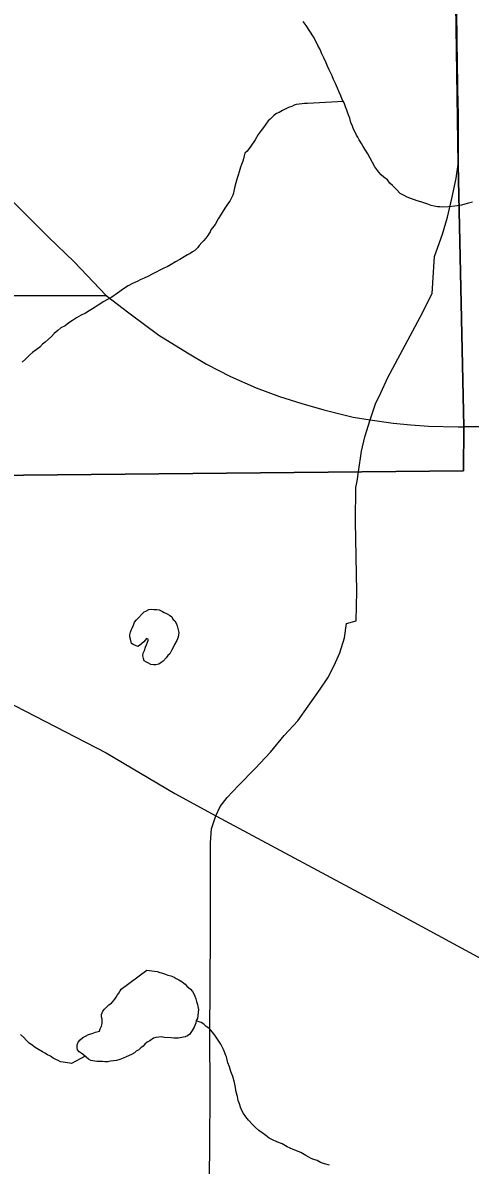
# Model space of a CAD drawing. Extents: x 2010165 to 2382125, y 1060529 to 1407316.
# Drawn here: x 2257274 to 2259714, y 1258270 to 1264498 of the extents above; entities that cross this region are included whole.
import ezdxf

# ---------------------------------------------------------------- set-up
doc = ezdxf.new("R2010")
doc.units = 0
for name, color, linetype in [('GM_X_City_Street', 7, 'Continuous'), ('GM_X_Corporation', 7, 'Continuous'), ('GM_X_Minor_Lake', 7, 'Continuous'), ('GM_X_Minor_River', 7, 'Continuous'), ('GM_X_State_Route', 7, 'Continuous')]:
    doc.layers.add(name, color=color, linetype=linetype)

msp = doc.modelspace()

# ---------------------------------------------------------------- linework, layer by layer
at = {"layer": 'GM_X_City_Street'}
for points in [[(2251531.1, 1264483.5), (2252554.9, 1264493.2), (2252745.1, 1264488.8), (2255487.5, 1264497.5), (2255593.7, 1264494.4), (2255677.9, 1264475), (2255804.1, 1264460), (2255954.4, 1264437.1), (2256082.8, 1264406.1), (2256253.5, 1264339.3), (2256521.1, 1264148.9), (2256761.7, 1263975), (2256935.8, 1263806.7), (2257413.5, 1263329), (2257552.8, 1263195.5), (2257728.8, 1263011.8)], [(2256589, 1261111.7), (2256674.5, 1261063.5), (2257117.6, 1260832.8), (2257727.9, 1260518.1), (2258102.9, 1260296.5), (2258326, 1260173.6), (2259255.4, 1259676.3), (2261050.6, 1258703.7), (2263081.5, 1257610), (2264451.8, 1256854.3), (2265211.3, 1256451.4), (2265430.9, 1256332), (2265439.1, 1256325.2), (2265460.7, 1256307.4)]]:
    msp.add_lwpolyline(points, dxfattribs=at)
at = {"layer": 'GM_X_Corporation'}
for points in [[(2250040.6, 1277116.9), (2252658.8, 1277100.5), (2256362.7, 1277107.1), (2259430, 1277100.4), (2259426.2, 1276420), (2259450.2, 1275250.9), (2259475.6, 1273786.9), (2259487.5, 1273413.9), (2259526.2, 1271699.3), (2259568.4, 1268909.7), (2259590.5, 1267712.5), (2259648.8, 1263725.7), (2259680, 1262296.3), (2259677, 1262055.5), (2256537.2, 1262024.5), (2256539.2, 1260495.7), (2253619.5, 1260450.4), (2252795.3, 1260433.6), (2252803.5, 1261934.2), (2251887.7, 1261929.4)], [(2263995, 1262528.6), (2263869.2, 1262480.2), (2263693.3, 1262426.9), (2263561, 1262397.9), (2263448.1, 1262375.3), (2263272.2, 1262352.7), (2263130.2, 1262343), (2262567.1, 1262336.6), (2261887.9, 1262326.9), (2261218.3, 1262320.5), (2260318.8, 1262309.9), (2259801.8, 1262297.9), (2259680, 1262296.3), (2259648.8, 1263725.7), (2259590.5, 1267712.5)], [(2253581.4, 1254669.7), (2253619.5, 1260450.4), (2256539.2, 1260495.7), (2256537.2, 1262024.5), (2259677, 1262055.5), (2259680, 1262296.3), (2259801.8, 1262297.9), (2260318.8, 1262309.9), (2261218.3, 1262320.5), (2261887.9, 1262326.9), (2262567.1, 1262336.6), (2263130.2, 1262343), (2263272.2, 1262352.7), (2263448.1, 1262375.3), (2263561, 1262397.9), (2263693.3, 1262426.9), (2263869.2, 1262480.2), (2263995, 1262528.6)]]:
    msp.add_lwpolyline(points, dxfattribs=at)
at = {"layer": 'GM_X_Minor_Lake'}
for points in [[(2257857.7, 1261151.2), (2257857.6, 1261161.2), (2257861.5, 1261175.3), (2257865.4, 1261187.4), (2257869.3, 1261197.5), (2257877.2, 1261213.6), (2257883.1, 1261229.7), (2257893, 1261243.9), (2257936.2, 1261286.1)], [(2257936.2, 1261286.1), (2257944.8, 1261290.4), (2257960.8, 1261298.6), (2257972.8, 1261300.7), (2257988.9, 1261298.8), (2258004.9, 1261298.8), (2258017, 1261296.9), (2258035.1, 1261289), (2258045.2, 1261283.1), (2258061.4, 1261275.1), (2258073.5, 1261269.2), (2258085.6, 1261259.2), (2258091.7, 1261247.2), (2258101.9, 1261237.2), (2258110, 1261225.2), (2258116.2, 1261211.2), (2258120.4, 1261189.1), (2258124.5, 1261173.1), (2258122.6, 1261161), (2258120.7, 1261148.9), (2258112.9, 1261130.8), (2258101, 1261108.6), (2258093.1, 1261092.5), (2258085.2, 1261076.3), (2258075.4, 1261058.2), (2258065.4, 1261048.1), (2258055.5, 1261036), (2258039.6, 1261017.8), (2258027.6, 1261009.7), (2258015.6, 1261001.5), (2257999.6, 1260997.4), (2257985.5, 1260997.3), (2257971.5, 1260999.2), (2257959.4, 1261007.2), (2257947.3, 1261013.1), (2257935.2, 1261019.1), (2257931, 1261033.1), (2257928.9, 1261047.2), (2257930.8, 1261061.3), (2257936.7, 1261075.4), (2257942.5, 1261093.5), (2257948.4, 1261107.6), (2257954.3, 1261121.7), (2257958.2, 1261135.8), (2257948.1, 1261141.8), (2257934.2, 1261123.6), (2257922.3, 1261113.4), (2257910.3, 1261103.3), (2257900.3, 1261097.2), (2257876.1, 1261109.1), (2257866.1, 1261113.1), (2257861.8, 1261137.1), (2257857.7, 1261151.2)], [(2257949.1, 1259332.9), (2257992.5, 1259327.5), (2258006.5, 1259325.6), (2258020.6, 1259319.7), (2258030.7, 1259317.8), (2258040.8, 1259313.8), (2258054.9, 1259309.9), (2258064.9, 1259305.9), (2258081, 1259302), (2258099.2, 1259294.1), (2258109.3, 1259288.1), (2258125.4, 1259280.2), (2258143.6, 1259268.3), (2258159.7, 1259256.3), (2258167.9, 1259246.3), (2258188.1, 1259228.4), (2258198.3, 1259216.4), (2258206.4, 1259204.4), (2258212.5, 1259190.3), (2258216.7, 1259176.3), (2258220.8, 1259162.3), (2258227, 1259146.2), (2258229.1, 1259134.2), (2258231.3, 1259118.1), (2258229.4, 1259102.1), (2258227.5, 1259086), (2258225.7, 1259069.9), (2258219.8, 1259057.8), (2258217.9, 1259043.7), (2258211.9, 1259031.6), (2258208, 1259021.5), (2258198.1, 1259003.4), (2258190.2, 1258993.3), (2258184.3, 1258983.2), (2258172.3, 1258975.1), (2258158.3, 1258969), (2258140.3, 1258964.8), (2258122.2, 1258962.7), (2258110.2, 1258962.6), (2258098.1, 1258962.5), (2258082, 1258964.4), (2258045.9, 1258966.2), (2258027.8, 1258970.1), (2258015.8, 1258968), (2257999.7, 1258965.9), (2257985.7, 1258961.8), (2257965.7, 1258947.6), (2257951.8, 1258939.5), (2257939.8, 1258929.3), (2257929.9, 1258919.2), (2257917.9, 1258909.1), (2257905.9, 1258899), (2257892, 1258890.8), (2257882, 1258882.7), (2257866, 1258872.6), (2257838, 1258860.3), (2257820, 1258852.2), (2257802, 1258846), (2257784, 1258839.9), (2257768, 1258837.8), (2257751.9, 1258835.7), (2257737.9, 1258833.6), (2257721.8, 1258833.4), (2257707.7, 1258835.4), (2257691.7, 1258835.3), (2257677.6, 1258835.2), (2257655.5, 1258839), (2257645.4, 1258841), (2257631.3, 1258846.9), (2257619.2, 1258858.9), (2257605, 1258870.9), (2257590.9, 1258880.8), (2257580.8, 1258886.8), (2257572.6, 1258898.8), (2257570.5, 1258910.8), (2257570.4, 1258924.9), (2257576.3, 1258941), (2257586.2, 1258953.1), (2257600.2, 1258965.3), (2257616.2, 1258973.4), (2257632.1, 1258981.6), (2257652.2, 1258987.7), (2257670.2, 1258993.9), (2257692.2, 1259000), (2257696.1, 1259012.1), (2257702, 1259028.2), (2257705.9, 1259042.3), (2257705.8, 1259054.4), (2257705.7, 1259066.4), (2257703.6, 1259078.5), (2257703.4, 1259090.5), (2257709.3, 1259108.7), (2257719.2, 1259120.8), (2257731.2, 1259132.9), (2257743.1, 1259143)], [(2257743.1, 1259143), (2257757.1, 1259153.2), (2257767, 1259163.3), (2257775, 1259175.4), (2257782.9, 1259185.5), (2257790.8, 1259197.6), (2257796.8, 1259207.7), (2257804.7, 1259219.8), (2257810.6, 1259229.9), (2257949.1, 1259332.9)]]:
    msp.add_lwpolyline(points, dxfattribs=at)
at = {"layer": 'GM_X_Minor_River'}
for points in [[(2259725.9, 1263520.6), (2259697.8, 1263512.4), (2259665.8, 1263504.1), (2259629.7, 1263497.8), (2259595.6, 1263495.6), (2259565.5, 1263493.4), (2259547.4, 1263495.3), (2259535.4, 1263495.2), (2259517.3, 1263499.1), (2259501.2, 1263503), (2259483, 1263508.9), (2259460.9, 1263516.8), (2259444.8, 1263522.8), (2259424.6, 1263528.6), (2259370.2, 1263548.4), (2259354.1, 1263556.3), (2259342, 1263562.3), (2259331.9, 1263568.2), (2259313.7, 1263588.2), (2259301.5, 1263600.2), (2259289.4, 1263612.1), (2259275.2, 1263624.1), (2259263, 1263642.1), (2259242.8, 1263656.1), (2259228.6, 1263670), (2259216.4, 1263684), (2259204.3, 1263698), (2259194.1, 1263714), (2259181.8, 1263736), (2259167.6, 1263760), (2259155.3, 1263784.1), (2259143.1, 1263804.1), (2259130.9, 1263824.1), (2259120.7, 1263840.1), (2259108.5, 1263860.1), (2259100.3, 1263874.1), (2259094.2, 1263886.1), (2259086, 1263902.2), (2259077.8, 1263918.2), (2259071.7, 1263934.2), (2259063.4, 1263954.3), (2259057.2, 1263978.3), (2259049, 1264000.4), (2259040.8, 1264022.4), (2259034.6, 1264040.5), (2259026.3, 1264062.5), (2259016.1, 1264080.6), (2259007.9, 1264100.6), (2258999.7, 1264120.6), (2258989.5, 1264142.7), (2258979.2, 1264166.7), (2258969, 1264188.8), (2258960.8, 1264208.8), (2258952.6, 1264226.8), (2258944.4, 1264242.8), (2258936.2, 1264262.9), (2258928, 1264280.9), (2258915.7, 1264306.9), (2258905.5, 1264329), (2258895.2, 1264353), (2258883, 1264375.1), (2258872.7, 1264399.1), (2258858.5, 1264421.1), (2258819.8, 1264483.1), (2258803.5, 1264505.1)], [(2259022.1, 1264070), (2258825.6, 1264059.2), (2258809.5, 1264059.1), (2258797.5, 1264057), (2258781.4, 1264054.9), (2258765.4, 1264052.8), (2258753.4, 1264048.7), (2258741.4, 1264042.6), (2258723.4, 1264036.4), (2258705.4, 1264028.3), (2258689.4, 1264020.1), (2258671.4, 1264010), (2258657.4, 1264003.8), (2258645.5, 1263995.7), (2258635.5, 1263985.6), (2258623.6, 1263973.5), (2258611.6, 1263963.3), (2258585.8, 1263927), (2258573.9, 1263910.8), (2258558.1, 1263888.6), (2258540.2, 1263860.4), (2258516.5, 1263826.1), (2258496.6, 1263797.8), (2258484.7, 1263787.7), (2258480.8, 1263773.6), (2258476.9, 1263757.5), (2258473, 1263743.4), (2258467.2, 1263725.3), (2258461.3, 1263711.2), (2258457.4, 1263699.1), (2258453.5, 1263685), (2258447.6, 1263666.9), (2258441.7, 1263646.7), (2258435.9, 1263626.6), (2258428.1, 1263598.4), (2258424.3, 1263580.3), (2258422.4, 1263570.3), (2258418.4, 1263558.2), (2258412.5, 1263544.1), (2258402.7, 1263525.9), (2258390.8, 1263509.8), (2258378.9, 1263493.6), (2258367, 1263473.4), (2258355.1, 1263455.3), (2258339.3, 1263429), (2258323.5, 1263398.8), (2258307.6, 1263380.6), (2258299.7, 1263370.5), (2258295.7, 1263358.4), (2258287.8, 1263348.3), (2258281.9, 1263338.2), (2258272, 1263324.1), (2258260, 1263310), (2258250.1, 1263299.8), (2258236.2, 1263283.7), (2258228.2, 1263273.6), (2258212.3, 1263257.4), (2258198.3, 1263249.3), (2258186.4, 1263241.2), (2258172.4, 1263233), (2258154.4, 1263222.9), (2258130.4, 1263208.6), (2258106.5, 1263194.4), (2258082.5, 1263180.2), (2258060.5, 1263168), (2258042.5, 1263159.8), (2257978.6, 1263127.2), (2257954.6, 1263115), (2257934.6, 1263106.9), (2257916.6, 1263098.7), (2257896.6, 1263088.5), (2257872.6, 1263076.3), (2257848.6, 1263064.1), (2257822.7, 1263047.9), (2257790.8, 1263023.5), (2257758.8, 1263003.2), (2257734.8, 1262989), (2257710.9, 1262976.8), (2257698.9, 1262968.7), (2257684.9, 1262958.5), (2257668.9, 1262948.4), (2257653, 1262938.2), (2257635, 1262928.1), (2257615, 1262915.9), (2257591, 1262903.6), (2257567.1, 1262889.4), (2257545.1, 1262875.2), (2257525.2, 1262863), (2257505.2, 1262846.8), (2257481.2, 1262834.6), (2257465.3, 1262820.4), (2257445.4, 1262804.2), (2257429.4, 1262788.1), (2257411.5, 1262771.8), (2257395.6, 1262757.7), (2257381.6, 1262745.5), (2257365.7, 1262729.4)], [(2257365.7, 1262729.4), (2257345.8, 1262715.2), (2257325.8, 1262701), (2257309.9, 1262686.8), (2257288, 1262664.5), (2257270.1, 1262648.3)], [(2258260.1, 1259038), (2258245.9, 1259047.9), (2258219.5, 1259055.7)], [(2258945.6, 1258268.9), (2258919.4, 1258276.7), (2258897.3, 1258284.6), (2258879.1, 1258294.6), (2258861, 1258300.5), (2258846.9, 1258306.4), (2258832.8, 1258312.3), (2258816.6, 1258322.3), (2258790.4, 1258338.2), (2258748.1, 1258354), (2258715.8, 1258369.8), (2258687.6, 1258385.7), (2258659.4, 1258397.6), (2258635.2, 1258407.5), (2258617, 1258417.4), (2258598.8, 1258431.3), (2258578.6, 1258445.3), (2258560.4, 1258459.2), (2258542.2, 1258475.2), (2258526, 1258491.1), (2258503.7, 1258515.1), (2258489.5, 1258533.1), (2258477.3, 1258551.1), (2258469.1, 1258567.1), (2258460.9, 1258585.2), (2258454.7, 1258603.2), (2258448.5, 1258621.2), (2258444.3, 1258643.3), (2258438.1, 1258667.4), (2258433.8, 1258693.5), (2258427.6, 1258719.6), (2258419.2, 1258753.7), (2258409, 1258779.7), (2258400.7, 1258805.8), (2258392.5, 1258827.8), (2258388.3, 1258843.9), (2258384.2, 1258859.9), (2258380, 1258872), (2258375.9, 1258882), (2258367.7, 1258900), (2258361.6, 1258914), (2258353.4, 1258930.1), (2258320.9, 1258978.1), (2258306.6, 1258996.1), (2258298.5, 1259006.1), (2258288.4, 1259016), (2258274.2, 1259026), (2258260.1, 1259038)], [(2257614.1, 1258863.2), (2257539.2, 1258824.2), (2257529.1, 1258826.1), (2257517.1, 1258828.1), (2257505, 1258830), (2257492.9, 1258831.9), (2257478.9, 1258833.8), (2257466.8, 1258839.8), (2257452.7, 1258845.7), (2257438.5, 1258853.7), (2257424.4, 1258863.6), (2257408.2, 1258871.6), (2257394.1, 1258879.5), (2257380, 1258887.5), (2257349.7, 1258905.3), (2257335.6, 1258915.3), (2257323.4, 1258925.3), (2257307.3, 1258935.2), (2257293.1, 1258949.2), (2257278.9, 1258965.2), (2257260.7, 1258981.1)]]:
    msp.add_lwpolyline(points, dxfattribs=at)
at = {"layer": 'GM_X_State_Route'}
for points in [[(2259649.4, 1264001.3), (2259649.3, 1264021.9), (2259649.2, 1264042.6), (2259643.3, 1264397.5), (2259639.6, 1264740.5), (2259635.9, 1265069.4), (2259667.1, 1266097.2), (2259636, 1268084.3), (2259629.6, 1268902.2), (2259623.1, 1269539.8), (2259598.4, 1270563.9), (2259522.2, 1272108.4), (2259497.3, 1273059), (2259487.5, 1273413.9), (2259475.6, 1273786.9)], [(2259633.3, 1263633.7), (2259637.1, 1263651.4), (2259648.8, 1263725.7), (2259650.3, 1263809.9), (2259649.4, 1264001.3)], [(2259096.6, 1261999.3), (2259105.1, 1262049.8), (2259120.8, 1262163.4), (2259139.5, 1262241), (2259168.2, 1262332.9), (2259196.9, 1262420.5), (2259225.7, 1262480.8), (2259264.4, 1262564.1), (2259441.1, 1262893), (2259507.2, 1263022.3), (2259519.2, 1263223.7), (2259562.6, 1263346.2), (2259590.2, 1263438.6), (2259613.7, 1263541), (2259633.3, 1263633.7)], [(2254616.9, 1263001.3), (2254853.3, 1263002.9), (2255175.3, 1263005), (2255453.3, 1263006.9), (2255821.3, 1263007.3), (2256143.3, 1263009.5), (2256443.3, 1263011.5), (2257235.6, 1263011.8), (2257728.8, 1263011.8)], [(2257728.8, 1263011.8), (2257852.6, 1262917), (2258015, 1262795.2), (2258171.7, 1262698.5), (2258276.1, 1262636.6), (2258407, 1262569.9), (2258546.3, 1262508.1), (2258674.2, 1262460.7), (2258796.2, 1262422), (2258915.4, 1262387.5), (2259074.8, 1262348.7), (2259168.2, 1262332.9)], [(2259168.2, 1262332.9), (2259293.6, 1262315.6), (2259389.6, 1262306.7), (2259486.4, 1262299.5), (2259647.7, 1262296.3), (2259680, 1262296.3), (2259798.6, 1262297.8)], [(2258326, 1260173.6), (2258349.7, 1260225.8), (2258387.5, 1260274.2), (2258449.2, 1260340.6), (2258540.8, 1260433.3), (2258624.4, 1260522), (2258700, 1260612.6), (2258773.6, 1260693.1), (2258829.3, 1260771.6), (2258894.8, 1260864.2), (2258936.5, 1260926.5), (2258972.2, 1260994.9), (2259001.9, 1261063.2), (2259027.5, 1261145.6), (2259039.1, 1261223.9), (2259092.8, 1261237.4), (2259096.4, 1261397.9), (2259087.8, 1261780), (2259090.7, 1261963.8), (2259096.6, 1261999.3)], [(2258290.7, 1258077.6), (2258293.2, 1258364.4), (2258295.6, 1258683.3), (2258294.1, 1258976.1), (2258294.6, 1259258.9), (2258297.3, 1259529.7), (2258297.6, 1259856.6), (2258296.7, 1260029), (2258302.3, 1260103.3), (2258326, 1260173.6)]]:
    msp.add_lwpolyline(points, dxfattribs=at)

doc.saveas('drawing.dxf')
